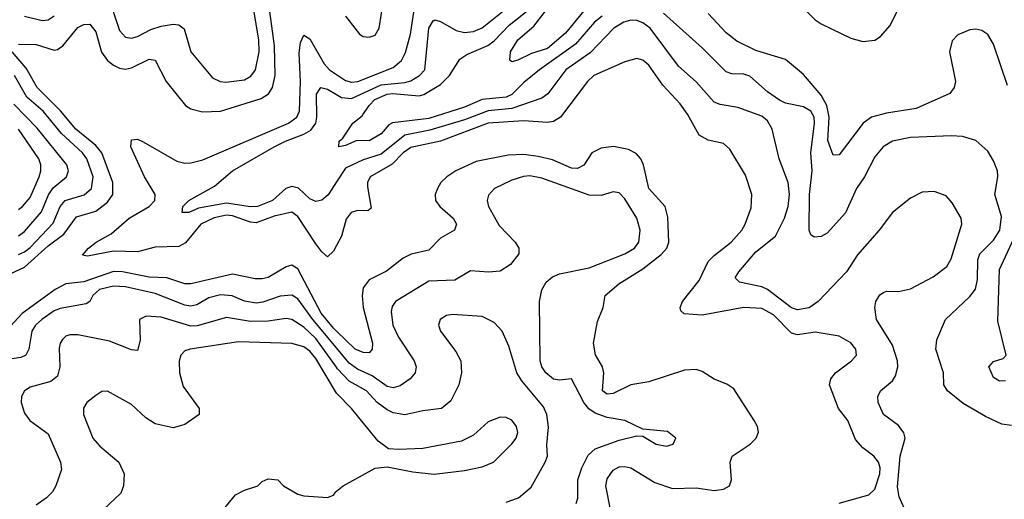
# Model space of a CAD drawing. Header units: inches. Extents: x 1308407 to 1441228, y 959628 to 1036311.
# Tile 605 of 656: x 1398934 to 1402246, y 1005245 to 1006858. Entities that reach past the tile are written whole.
import ezdxf

# ---------------------------------------------------------------- set-up
doc = ezdxf.new("R2010")
doc.units = ezdxf.units.IN
doc.header["$MEASUREMENT"] = 0
doc.layers.add('B3090', color=7, linetype='Continuous')
doc.layers.add('B4000', color=7, linetype='Continuous')

msp = doc.modelspace()

# ---------------------------------------------------------------- linework, layer by layer
at = {"layer": 'B3090', "color": 5}
for points, elevation in [([(1399228.7, 1006948.7), (1399270, 1006822), (1399290, 1006799.4), (1399310, 1006795.6), (1399330, 1006801.4), (1399375.1, 1006824.8), (1399410, 1006836.5), (1399450, 1006843.1), (1399470, 1006840.5), (1399487.2, 1006827.2), (1399510.1, 1006750.1), (1399582.5, 1006662.5), (1399608.2, 1006650), (1399628, 1006648), (1399690, 1006656.1), (1399712.2, 1006667.8), (1399727.2, 1006690), (1399739.8, 1006750), (1399738.6, 1006790), (1399721.6, 1006890)], 2640), ([(1398930, 1006776.4), (1398990, 1006774.5), (1399050, 1006755.7), (1399061.6, 1006758.4), (1399079.3, 1006770), (1399130, 1006831.5), (1399150, 1006842.6), (1399170, 1006842.7), (1399190, 1006817.4), (1399209.2, 1006749.2), (1399230, 1006721.5), (1399250, 1006705.6), (1399270, 1006695.3), (1399290, 1006692), (1399310, 1006695.8), (1399370, 1006725.1), (1399390, 1006721.8), (1399427, 1006650), (1399491.9, 1006570), (1399510, 1006558.1), (1399548.8, 1006548.8), (1399610, 1006550.9), (1399746.6, 1006593.4), (1399771.3, 1006608.7), (1399784.8, 1006630), (1399793.2, 1006670), (1399790.8, 1006770), (1399771.8, 1006910)], 2620), ([(1398950, 1006869.7), (1399010, 1006855.4), (1399030, 1006857.4), (1399050, 1006870.9)], 2640), ([(1400000, 1006098.2), (1399990, 1006079.4), (1399970, 1006059.9), (1399950, 1006077.3), (1399930, 1006104.6), (1399870, 1006196.4), (1399850, 1006210.7), (1399790, 1006196.9), (1399730, 1006174.5), (1399710, 1006176.9), (1399650, 1006198.8), (1399630, 1006200.3), (1399588.2, 1006191.8), (1399543.6, 1006170), (1399492.3, 1006107.7), (1399470, 1006095.5), (1399390, 1006092.5), (1399330, 1006077.2), (1399250, 1006079.1), (1399162.2, 1006062.2), (1399145.6, 1006065.6), (1399166.1, 1006090), (1399191.2, 1006110), (1399241.8, 1006138.2), (1399302.7, 1006190), (1399369.4, 1006230), (1399389, 1006250), (1399389.9, 1006270), (1399354.4, 1006330), (1399308.4, 1006430), (1399310, 1006454.6), (1399330, 1006456.5), (1399350, 1006447.8), (1399462.8, 1006382.8), (1399490, 1006376.1), (1399510, 1006376.5), (1399550, 1006386.4), (1399838.6, 1006510), (1399865.9, 1006530), (1399875.1, 1006550), (1399878.8, 1006650), (1399874.2, 1006745.8), (1399878.9, 1006781.1), (1399890, 1006806.7), (1399910, 1006794.4), (1399958.2, 1006710), (1399975.9, 1006690), (1400000, 1006673.8)], 2580), ([(1398890, 1005997.9), (1398950, 1006025.7), (1399030, 1006097.4), (1399083.1, 1006136.9), (1399124.8, 1006195.2), (1399190, 1006214.1), (1399230, 1006244.7), (1399247, 1006270), (1399247.1, 1006310), (1399210.6, 1006410), (1399190, 1006435.5), (1399123.5, 1006490), (1399071.9, 1006551.9), (1398992.5, 1006630), (1398955.5, 1006695.5), (1398908.7, 1006750)], 2620), ([(1398930, 1006067.8), (1398950, 1006077.6), (1398970, 1006092), (1399046.3, 1006173.7), (1399070.2, 1006229.8), (1399086.8, 1006250), (1399151, 1006269), (1399176, 1006290), (1399180.9, 1006330), (1399160.6, 1006390), (1399145.3, 1006410), (1399075.3, 1006475.3), (1399013, 1006550), (1398958, 1006598), (1398916.8, 1006670)], 2640), ([(1400000, 1006312.4), (1399971.5, 1006268.5), (1399950, 1006251.5), (1399930, 1006246.8), (1399910, 1006255.4), (1399871.7, 1006291.7), (1399850, 1006297.6), (1399829.2, 1006290.8), (1399784.1, 1006250), (1399733.8, 1006230), (1399710, 1006228.1), (1399630, 1006241.3), (1399536, 1006224), (1399502.8, 1006210), (1399480.9, 1006210), (1399482.6, 1006230), (1399503.6, 1006250), (1399590, 1006298.4), (1399649.8, 1006350), (1399790, 1006430.4), (1399828.4, 1006450), (1399890, 1006472.9), (1399913, 1006487), (1399929.9, 1006510), (1399933.6, 1006530), (1399932.6, 1006607.4), (1399947.1, 1006630), (1399970, 1006624.2), (1400000, 1006606.5)], 2560), ([(1398930, 1006130.9), (1398950, 1006146.2), (1399007.9, 1006212.1), (1399031.3, 1006268.7), (1399047, 1006293), (1399091.9, 1006330), (1399098.8, 1006350), (1399092.6, 1006370), (1398992.9, 1006492.9), (1398914.2, 1006574.2)], 2660), ([(1398930, 1006219.9), (1398944.1, 1006230), (1398970, 1006259.5), (1399000.3, 1006330), (1399005.8, 1006350), (1399005, 1006370), (1398998.1, 1006390), (1398930.6, 1006490)], 2680), ([(1400000, 1005810.8), (1399990, 1005820.5), (1399948.8, 1005871.2), (1399870, 1006019.9), (1399850, 1006031.9), (1399830, 1006027.2), (1399770, 1005990.4), (1399750, 1005986.5), (1399726.7, 1005986.7), (1399650, 1006002.2), (1399510, 1005969.2), (1399490, 1005969.9), (1399429.7, 1005989.7), (1399370, 1005992.2), (1399280.4, 1006010), (1399250, 1006011.2), (1399150, 1005976), (1399090, 1005969.2), (1399054, 1005950), (1398942.4, 1005870), (1398890, 1005812.3)], 2620), ([(1400000, 1005753.8), (1399920.6, 1005850), (1399870, 1005919.5), (1399850, 1005931.2), (1399810, 1005928.4), (1399752.2, 1005907.8), (1399730, 1005904.8), (1399690, 1005911.4), (1399649.4, 1005929.4), (1399610, 1005932.7), (1399570, 1005922.8), (1399530, 1005899.1), (1399510, 1005894.2), (1399490, 1005897.6), (1399390, 1005937.1), (1399290, 1005959.9), (1399250, 1005961.3), (1399203.2, 1005950), (1399180.1, 1005930), (1399170.1, 1005909.9), (1399157.7, 1005902.3), (1399070, 1005886.5), (1399050, 1005878.6), (1399008.5, 1005850), (1398987.1, 1005830), (1398975.2, 1005810), (1398965.2, 1005750), (1398955.2, 1005730), (1398937.9, 1005722.1), (1398886, 1005714)], 2640), ([(1400000, 1005688.8), (1399930, 1005785.2), (1399890, 1005823.3), (1399850, 1005849.1), (1399830, 1005853.2), (1399770, 1005844.5), (1399710, 1005843.3), (1399630, 1005856.6), (1399531.4, 1005828.6), (1399510, 1005827.6), (1399410, 1005857.2), (1399359.3, 1005860.7), (1399337.3, 1005850), (1399339.5, 1005780.5), (1399330, 1005745.6), (1399310, 1005747.6), (1399236.7, 1005776.7), (1399130, 1005798.5), (1399102.5, 1005797.5), (1399090, 1005793.4), (1399078, 1005782), (1399070.2, 1005770), (1399067.2, 1005752.8), (1399069.6, 1005690), (1399061.1, 1005658.9), (1399039, 1005641), (1398970, 1005621.6), (1398950.2, 1005610), (1398940.8, 1005590), (1398939.6, 1005570), (1398950, 1005534), (1398968.2, 1005510), (1399030, 1005464.4), (1399071.6, 1005370), (1399075.3, 1005344.7), (1399055.5, 1005290), (1399044.3, 1005270), (1399024.4, 1005250), (1398990, 1005225)], 2660), ([(1400000, 1005601.4), (1399930, 1005718), (1399910, 1005742.9), (1399890, 1005757.3), (1399850, 1005768.4), (1399670, 1005774.9), (1399507.7, 1005750), (1399490, 1005744.1), (1399476.5, 1005730), (1399470.8, 1005709.3), (1399471.8, 1005670), (1399484.6, 1005624.6), (1399537.4, 1005550), (1399538.4, 1005530), (1399490, 1005496.4), (1399450, 1005485.3), (1399390, 1005498.5), (1399358.6, 1005518.6), (1399310, 1005563.9), (1399230, 1005608.3), (1399210, 1005606.9), (1399190, 1005593.7), (1399160.3, 1005570), (1399148.6, 1005551.4), (1399148.4, 1005530), (1399180.6, 1005450), (1399203.4, 1005423.4), (1399267.2, 1005370), (1399285.6, 1005330), (1399283.9, 1005290), (1399274.6, 1005265.4), (1399215.8, 1005210)], 2680), ([(1399610, 1005197.6), (1399660, 1005260), (1399690, 1005275.2), (1399735.3, 1005290), (1399750, 1005304.7), (1399770, 1005313.4), (1399802, 1005310), (1399822, 1005290), (1399870, 1005262), (1399890, 1005256.3), (1399970, 1005251), (1399990, 1005258), (1399997.2, 1005270), (1400000, 1005272.2)], 2680)]:
    msp.add_lwpolyline(points, dxfattribs=dict(at, elevation=elevation))
at = {"layer": 'B4000', "color": 5}
for points, elevation in [([(1400000, 1006606.5), (1400016.7, 1006596.7), (1400050, 1006592.7), (1400150, 1006639.5), (1400230, 1006646.9), (1400250, 1006652.8), (1400278.8, 1006670), (1400296.5, 1006690), (1400309.9, 1006830.1), (1400325.3, 1006854.7), (1400330, 1006857.4), (1400350, 1006851.9), (1400402.1, 1006822.1), (1400430, 1006815.5), (1400461.1, 1006818.9), (1400490, 1006830.7), (1400786.9, 1007070)], 2560), ([(1400030.1, 1006870.1), (1400077.2, 1006810), (1400090, 1006802.2), (1400110, 1006799.6), (1400130, 1006806.8), (1400142.8, 1006830), (1400174.8, 1007030)], 2620), ([(1400000, 1006673.8), (1400030, 1006653.6), (1400050, 1006647.7), (1400072, 1006650), (1400190, 1006698), (1400218.5, 1006721.5), (1400231.6, 1006748.4), (1400248.4, 1006810), (1400266.1, 1006930)], 2580), ([(1401545, 1006925), (1401610, 1006857.6), (1401630, 1006844), (1401730, 1006796), (1401770, 1006785), (1401810, 1006789.6), (1401830, 1006801.6), (1401861.7, 1006838.3), (1401906.3, 1006930)], 2520), ([(1400893.8, 1006870), (1400867.5, 1006850), (1400804.2, 1006775.8), (1400682.7, 1006690), (1400630, 1006646.8), (1400590, 1006606.3), (1400570, 1006597.6), (1400490, 1006589.3), (1400430, 1006564.2), (1400310, 1006526.3), (1400188.6, 1006511.4), (1400176, 1006504), (1400150, 1006473.8), (1400110, 1006450.8), (1400067.8, 1006452.2), (1400030, 1006435.1), (1400007.3, 1006430), (1400008.4, 1006450), (1400020.6, 1006459.4), (1400055.3, 1006510), (1400085.6, 1006534.4), (1400109.2, 1006570), (1400129.2, 1006590), (1400170, 1006607.5), (1400189.8, 1006610.2), (1400277.9, 1006602.1), (1400293.3, 1006606.7), (1400350, 1006640.4), (1400379.9, 1006670), (1400414.3, 1006725.7), (1400438.7, 1006741.3), (1400508.9, 1006771.1), (1400530, 1006787.4), (1400580.5, 1006839.5), (1400650, 1006894.7)], 2540), ([(1400831.5, 1006888.5), (1400770, 1006812.9), (1400710, 1006761.5), (1400655.5, 1006744.5), (1400610, 1006721.6), (1400590, 1006716.8), (1400582.5, 1006722.5), (1400584.9, 1006750), (1400609.9, 1006790), (1400663.8, 1006836.2), (1400710, 1006895.8)], 2520), ([(1402270, 1005492.7), (1402237.6, 1005497.6), (1402182.8, 1005522.8), (1402107, 1005567), (1402054.8, 1005610), (1402042.7, 1005630), (1402041.7, 1005670), (1402015.1, 1005750), (1402018.6, 1005781.4), (1402047.6, 1005850), (1402130, 1005926.5), (1402148.7, 1005951.3), (1402155.8, 1005984.2), (1402157, 1006050), (1402163.9, 1006070), (1402210, 1006116.9), (1402231, 1006150), (1402236.1, 1006196.1), (1402213.7, 1006270), (1402223.9, 1006330), (1402222.7, 1006350), (1402210, 1006383.5), (1402190, 1006416), (1402150, 1006451.8), (1402105.8, 1006465.8), (1402068.1, 1006468.1), (1401930, 1006461.6), (1401870, 1006449.8), (1401838.5, 1006430), (1401810, 1006397.3), (1401775.4, 1006330), (1401748.3, 1006290), (1401711.7, 1006208.3), (1401650, 1006140.4), (1401630, 1006128.5), (1401606.6, 1006126.6), (1401594.9, 1006134.9), (1401589.8, 1006150), (1401590.9, 1006270), (1401599.6, 1006350), (1401594.8, 1006410), (1401607.8, 1006510), (1401606.8, 1006530), (1401595, 1006550), (1401570, 1006565), (1401510, 1006577.7), (1401490, 1006587.5), (1401450, 1006616), (1401390, 1006668.8), (1401370, 1006675.3), (1401330, 1006675.8), (1401310, 1006683.2), (1401230, 1006763.2), (1401100.2, 1006880.2)], 2540), ([(1402256.7, 1006636.7), (1402210, 1006775.6), (1402190, 1006808), (1402170, 1006821.7), (1402150, 1006826.5), (1402130, 1006824.1), (1402090, 1006807.3), (1402070, 1006787.6), (1402061.6, 1006750), (1402081.9, 1006650), (1402077.6, 1006630), (1402062.3, 1006610), (1401950, 1006559.2), (1401850, 1006544.2), (1401799.4, 1006530), (1401771.7, 1006510), (1401690, 1006404), (1401670, 1006402.4), (1401652.1, 1006452.1), (1401656.6, 1006530), (1401649, 1006570), (1401630, 1006604.1), (1401570, 1006673.4), (1401510, 1006724.7), (1401410, 1006754.7), (1401346, 1006786), (1401310, 1006814), (1401250, 1006878.7)], 2520), ([(1401920.1, 1005190), (1401892.6, 1005252.6), (1401886.3, 1005286.3), (1401896.1, 1005390), (1401912.1, 1005450), (1401908.3, 1005468.3), (1401890, 1005493.2), (1401839.8, 1005530), (1401821.8, 1005570), (1401820.7, 1005590), (1401829.8, 1005610), (1401870, 1005643.5), (1401879.7, 1005660.3), (1401887.4, 1005690), (1401886.9, 1005710), (1401870, 1005762.8), (1401815.6, 1005850), (1401809.9, 1005890), (1401814, 1005910), (1401826.9, 1005933.1), (1401839.1, 1005940.9), (1401850, 1005944.6), (1401890, 1005943.6), (1401930, 1005952.6), (1402006.4, 1005993.6), (1402052.1, 1006027.9), (1402066.7, 1006053.3), (1402103.5, 1006170), (1402100.3, 1006190), (1402070, 1006242), (1402050, 1006265.1), (1402010, 1006280.5), (1401970, 1006278.3), (1401930, 1006258.3), (1401870, 1006209.7), (1401825.3, 1006150), (1401752.5, 1006067.5), (1401714.9, 1006010), (1401619.4, 1005910), (1401590, 1005889), (1401550, 1005882.5), (1401530, 1005889), (1401450, 1005950.9), (1401430, 1005959.7), (1401354.8, 1005974.8), (1401340.9, 1005990), (1401352.7, 1006010), (1401410, 1006076.8), (1401476.6, 1006130), (1401506.9, 1006190), (1401518.9, 1006230), (1401523.3, 1006270), (1401518.4, 1006310), (1401488.6, 1006390), (1401465.2, 1006490), (1401450, 1006518.4), (1401430, 1006534), (1401350, 1006563), (1401290, 1006572.7), (1401270, 1006581.2), (1401209.6, 1006649.6), (1401150, 1006702), (1401055.2, 1006830), (1401030, 1006848), (1401010, 1006855.3), (1400990, 1006856.5), (1400965.8, 1006850), (1400932.7, 1006830), (1400853.3, 1006746.7), (1400771.5, 1006690), (1400711, 1006609), (1400690, 1006594), (1400590, 1006559.2), (1400510, 1006552), (1400430, 1006521.7), (1400313.8, 1006486.2), (1400230, 1006469.7), (1400150, 1006405.4), (1400090, 1006387.2), (1400030, 1006358.6), (1400000, 1006312.4)], 2560), ([(1401690, 1005231.8), (1401790, 1005259.3), (1401810, 1005278.3), (1401826.8, 1005330), (1401828.4, 1005350), (1401822.3, 1005370), (1401807.6, 1005390), (1401770, 1005418), (1401745.6, 1005445.6), (1401719.5, 1005510), (1401687.7, 1005550), (1401657.5, 1005630), (1401662.8, 1005650), (1401678, 1005670), (1401732.2, 1005710), (1401748.6, 1005730), (1401746.4, 1005750), (1401730, 1005770.8), (1401690, 1005793.3), (1401610, 1005806.4), (1401550, 1005798.5), (1401530, 1005803.9), (1401470, 1005865.4), (1401430, 1005886.9), (1401370, 1005889.9), (1401230, 1005864.2), (1401168.7, 1005868.7), (1401158.5, 1005878.5), (1401155.9, 1005890), (1401163.9, 1005910), (1401219.4, 1005980.6), (1401250, 1006044.2), (1401270, 1006065.3), (1401327.6, 1006110), (1401362.7, 1006150), (1401374.8, 1006170), (1401394.2, 1006225.8), (1401396.9, 1006270), (1401375.5, 1006335.6), (1401323.1, 1006423.1), (1401301.4, 1006441.4), (1401250, 1006452.7), (1401219.1, 1006470), (1401180.2, 1006540.2), (1401155.3, 1006575.3), (1401097.8, 1006637.8), (1401050, 1006705), (1401030, 1006722), (1401010, 1006728.1), (1400970, 1006716.5), (1400865.4, 1006670), (1400844.1, 1006650), (1400752.8, 1006530), (1400730, 1006515.4), (1400710, 1006512.7), (1400630, 1006517.9), (1400510, 1006510.4), (1400350, 1006449.7), (1400250, 1006428.6), (1400224.2, 1006410), (1400187.5, 1006372.5), (1400112.5, 1006330), (1400103.9, 1006310), (1400104.2, 1006295.8), (1400116.3, 1006223.7), (1400105.2, 1006214.8), (1400070, 1006216.1), (1400048.8, 1006210), (1400032.5, 1006187.5), (1400016.9, 1006130), (1400000, 1006098.2)], 2580), ([(1400921, 1005210), (1400905.9, 1005290), (1400910, 1005313.8), (1400930, 1005343), (1400950, 1005353.6), (1400970, 1005355.4), (1400990, 1005350.5), (1401070, 1005301), (1401130, 1005281), (1401210, 1005283.2), (1401270, 1005274.6), (1401301.8, 1005278.2), (1401321.1, 1005290), (1401328.9, 1005310), (1401324.3, 1005370), (1401330.5, 1005389.5), (1401390.8, 1005430), (1401410.8, 1005450), (1401418.8, 1005470), (1401415.5, 1005490), (1401405, 1005510), (1401336.2, 1005616.2), (1401312.4, 1005632.4), (1401270, 1005648.3), (1401230, 1005674.4), (1401210, 1005680.8), (1401170, 1005678.9), (1401050, 1005640.2), (1400990, 1005629.3), (1400930, 1005601.1), (1400910, 1005598.7), (1400894.8, 1005610), (1400898.6, 1005670), (1400895, 1005690), (1400870.9, 1005730.9), (1400864.3, 1005770), (1400877.6, 1005842.4), (1400896.5, 1005890), (1400903.6, 1005930), (1400949.8, 1005970), (1401030, 1006019.9), (1401091.9, 1006068.1), (1401111.2, 1006090), (1401117.4, 1006110), (1401114.1, 1006194.1), (1401105, 1006230), (1401050.7, 1006290.7), (1401032.7, 1006370), (1401023.4, 1006390), (1401007.8, 1006407.8), (1400981.8, 1006421.8), (1400931.5, 1006431.5), (1400890, 1006426.5), (1400858.9, 1006410), (1400831.2, 1006368.8), (1400810, 1006357.9), (1400790, 1006358.8), (1400726.3, 1006386.3), (1400678.5, 1006398.5), (1400630, 1006405.2), (1400577.3, 1006402.7), (1400470, 1006381.7), (1400401.6, 1006350), (1400371, 1006330), (1400350.9, 1006310), (1400339.1, 1006290), (1400331.6, 1006270), (1400333.1, 1006250), (1400347.8, 1006230), (1400392.6, 1006190), (1400402.9, 1006170), (1400396.9, 1006150), (1400350, 1006123), (1400310, 1006082.5), (1400250.5, 1006069.5), (1400224.1, 1006055.9), (1400167.8, 1006012.2), (1400110, 1005982.8), (1400090, 1005956.1), (1400085.6, 1005930), (1400090, 1005890.4), (1400121.3, 1005770), (1400120.1, 1005750), (1400110, 1005737.8), (1400090, 1005738.3), (1400062.1, 1005750), (1400000, 1005810.8)], 2620), ([(1400806.4, 1005230), (1400811.7, 1005248.3), (1400811.6, 1005310), (1400824.9, 1005350), (1400846.8, 1005393.2), (1400870, 1005414.4), (1400950, 1005444.1), (1401010, 1005458.4), (1401030, 1005457.3), (1401074.8, 1005430), (1401110, 1005423.6), (1401132.3, 1005430), (1401140.9, 1005450), (1401112.9, 1005472.9), (1401030, 1005480.9), (1400969.4, 1005510), (1400910, 1005519.9), (1400870, 1005534.3), (1400849, 1005549), (1400831.7, 1005570), (1400790.4, 1005650.4), (1400750, 1005645.8), (1400730, 1005649.3), (1400704.1, 1005670), (1400690.5, 1005690), (1400684.5, 1005710), (1400682.5, 1005910), (1400690.9, 1005949.1), (1400705, 1005975), (1400726.8, 1005993.2), (1400750, 1006002.8), (1400850, 1006023.8), (1400970, 1006070.7), (1401002, 1006090), (1401017, 1006110), (1401021, 1006150), (1401010.4, 1006190), (1400970, 1006255.1), (1400950, 1006275.5), (1400930, 1006279.4), (1400890, 1006266.9), (1400850, 1006268.2), (1400690, 1006325), (1400650, 1006332.9), (1400629, 1006331), (1400590, 1006318.5), (1400531.4, 1006290), (1400511.6, 1006268.4), (1400506.7, 1006250), (1400511.6, 1006230), (1400546.4, 1006166.4), (1400600.9, 1006110), (1400612.6, 1006090), (1400612.9, 1006070), (1400585.4, 1006034.5), (1400550, 1006011.9), (1400511.6, 1006008.4), (1400450, 1006013.2), (1400397.7, 1005982.3), (1400310, 1005978.2), (1400198.4, 1005910), (1400187, 1005893), (1400183.7, 1005876.3), (1400189.6, 1005830), (1400208.9, 1005790), (1400261, 1005710), (1400267.6, 1005690), (1400264.7, 1005670), (1400247.6, 1005650), (1400214.1, 1005625.9), (1400190, 1005619.7), (1400170, 1005624.5), (1400120, 1005660), (1400070, 1005682.1), (1400042.4, 1005702.4), (1400000, 1005753.8)], 2640), ([(1402250, 1005643.6), (1402230, 1005642), (1402210, 1005654.5), (1402193.6, 1005690), (1402210, 1005708.2), (1402241.6, 1005718.4), (1402252.7, 1005730), (1402223.8, 1005843.8), (1402230, 1006018), (1402278.1, 1006121.9)], 2520), ([(1400570, 1005234.6), (1400612.4, 1005250), (1400655, 1005285), (1400701.4, 1005370), (1400709.7, 1005390), (1400707.7, 1005427.7), (1400712.4, 1005487.6), (1400706.7, 1005530), (1400696.1, 1005556.1), (1400623, 1005643), (1400606.4, 1005670), (1400579.9, 1005759.9), (1400556.8, 1005810), (1400530, 1005839.8), (1400490, 1005859.1), (1400390, 1005866.6), (1400370, 1005863.1), (1400348, 1005850), (1400343.2, 1005830), (1400349.3, 1005810), (1400401.7, 1005741.7), (1400417.8, 1005710), (1400420.1, 1005670), (1400411.5, 1005630), (1400384.1, 1005575.9), (1400353.1, 1005550), (1400290, 1005542.6), (1400230, 1005529.2), (1400190, 1005536), (1400170, 1005546.1), (1400136.9, 1005570), (1400100.4, 1005610), (1400042.4, 1005642.4), (1400003.7, 1005683.7), (1400000, 1005688.8)], 2660), ([(1400000, 1005272.2), (1400022.7, 1005290), (1400130, 1005348.8), (1400170, 1005354), (1400257, 1005337), (1400328.8, 1005328.8), (1400430, 1005341.4), (1400490, 1005353.7), (1400528, 1005370), (1400590, 1005431.6), (1400603.8, 1005450), (1400609.7, 1005469.7), (1400605.3, 1005490), (1400590, 1005510.8), (1400570, 1005520.3), (1400550, 1005521.4), (1400510, 1005505.3), (1400460.1, 1005459.9), (1400420.3, 1005439.7), (1400290, 1005416), (1400210, 1005411.7), (1400174.7, 1005414.7), (1400140.5, 1005440.5), (1400050.6, 1005550), (1400000.5, 1005600.5), (1400000, 1005601.4)], 2680)]:
    msp.add_lwpolyline(points, dxfattribs=dict(at, elevation=elevation))

doc.saveas('drawing.dxf')
